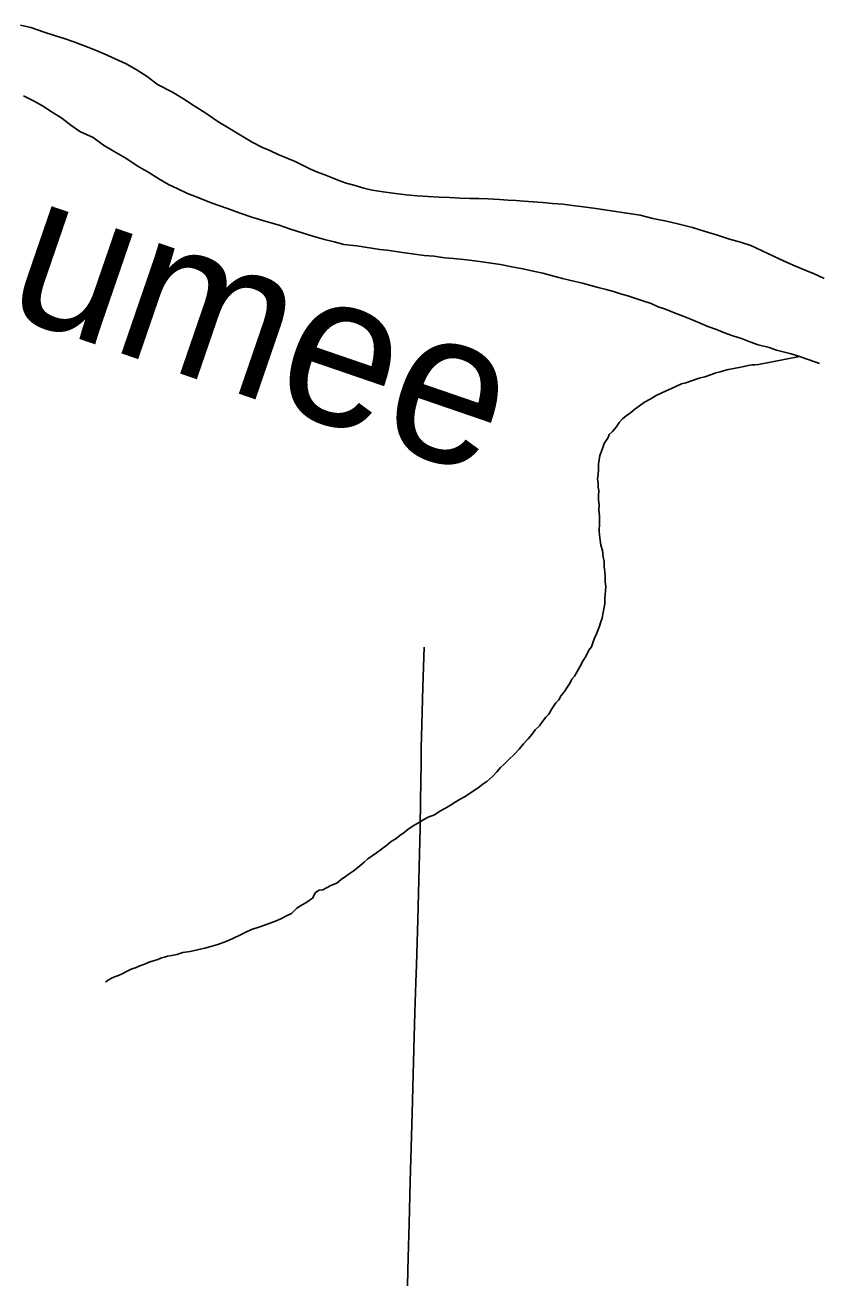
# Model space of a CAD drawing. Extents: x 2.1 to 73.9, y 4 to 26.
# Drawn here: x 44.7541 to 45.0013, y 22.3847 to 22.7756 of the extents above; entities that cross this region are included whole.
import ezdxf

# ---------------------------------------------------------------- set-up
doc = ezdxf.new("R2010")
doc.units = 0
for name, color, linetype in [('GM_X_Major_River', 7, 'Continuous'), ('GM_X_Major_River_Text', 7, 'Continuous'), ('GM_X_Minor_River', 7, 'Continuous'), ('GM_X_Township_Road', 7, 'Continuous')]:
    doc.layers.add(name, color=color, linetype=linetype)

msp = doc.modelspace()

# ---------------------------------------------------------------- linework, layer by layer
at = {"layer": 'GM_X_Major_River'}
for points in [[(45.00321, 22.69656), (45.00019, 22.69794), (44.99736, 22.69913), (44.99433, 22.70031), (44.99169, 22.7015), (44.98924, 22.70268), (44.98036, 22.70681), (44.97714, 22.70781), (44.97374, 22.70881), (44.96995, 22.71001), (44.96617, 22.71121), (44.96219, 22.71241), (44.95802, 22.71343), (44.95405, 22.71444), (44.94987, 22.71527), (44.9459, 22.71628), (44.94172, 22.71692), (44.93622, 22.71777), (44.93205, 22.7184), (44.92825, 22.71884), (44.92483, 22.71928), (44.9218, 22.71971), (44.91857, 22.71995), (44.91553, 22.72019), (44.91249, 22.72042), (44.90964, 22.72066), (44.90717, 22.72089), (44.9047, 22.72093), (44.90204, 22.72116), (44.89843, 22.72141), (44.89558, 22.72145), (44.89273, 22.7215), (44.88968, 22.72155), (44.88646, 22.72179), (44.88322, 22.72184), (44.8798, 22.72208), (44.87638, 22.72233), (44.87296, 22.72257), (44.86955, 22.72301), (44.86651, 22.72343), (44.86234, 22.72407), (44.85968, 22.72468), (44.85703, 22.72548), (44.85419, 22.72629), (44.85192, 22.72709), (44.84966, 22.72807), (44.84758, 22.72886), (44.84531, 22.72966), (44.84304, 22.73065), (44.84059, 22.73183), (44.83832, 22.733), (44.83606, 22.73399), (44.83303, 22.73518), (44.83058, 22.73636), (44.82793, 22.73754), (44.82492, 22.7391), (44.81418, 22.74554), (44.81041, 22.74807), (44.80684, 22.75041), (44.80345, 22.75255), (44.80006, 22.7547), (44.79534, 22.75705), (44.79215, 22.75957), (44.78876, 22.76172), (44.78555, 22.76348), (44.78215, 22.76505), (44.77875, 22.76663), (44.77554, 22.76801), (44.77233, 22.7692), (44.7693, 22.77039), (44.76628, 22.77139), (44.76325, 22.77238), (44.76003, 22.77339), (44.75587, 22.77478), (44.75265, 22.77559)], [(44.75265, 22.77559), (44.75587, 22.77478), (44.76003, 22.77339), (44.76325, 22.77238), (44.76628, 22.77139), (44.7693, 22.77039), (44.77233, 22.7692), (44.77554, 22.76801), (44.77875, 22.76663), (44.78215, 22.76505), (44.78555, 22.76348), (44.78876, 22.76172), (44.79215, 22.75957), (44.79534, 22.75705), (44.80006, 22.7547), (44.80345, 22.75255), (44.80684, 22.75041), (44.81041, 22.74807), (44.81418, 22.74554), (44.82492, 22.7391), (44.82793, 22.73754), (44.83058, 22.73636), (44.83303, 22.73518), (44.83606, 22.73399), (44.83832, 22.733), (44.84059, 22.73183), (44.84304, 22.73065), (44.84531, 22.72966), (44.84758, 22.72886), (44.84966, 22.72807), (44.85192, 22.72709), (44.85419, 22.72629), (44.85703, 22.72548), (44.85968, 22.72468), (44.86234, 22.72407), (44.86651, 22.72343), (44.86955, 22.72301), (44.87296, 22.72257), (44.87638, 22.72233), (44.8798, 22.72208), (44.88322, 22.72184), (44.88646, 22.72179), (44.88968, 22.72155), (44.89273, 22.7215), (44.89558, 22.72145), (44.89843, 22.72141), (44.90204, 22.72116), (44.9047, 22.72093), (44.90717, 22.72089), (44.90964, 22.72066), (44.91249, 22.72042), (44.91553, 22.72019), (44.91857, 22.71995), (44.9218, 22.71971), (44.92483, 22.71928), (44.92825, 22.71884), (44.93205, 22.7184), (44.93622, 22.71777), (44.94172, 22.71692), (44.9459, 22.71628), (44.94987, 22.71527), (44.95405, 22.71444), (44.95802, 22.71343), (44.96219, 22.71241), (44.96617, 22.71121), (44.96995, 22.71001), (44.97374, 22.70881), (44.97714, 22.70781), (44.98036, 22.70681), (44.98924, 22.70268), (44.99169, 22.7015), (44.99433, 22.70031), (44.99736, 22.69913), (45.00019, 22.69794), (45.00321, 22.69656)], [(44.75363, 22.75354), (44.75665, 22.75197), (44.75948, 22.7504), (44.76249, 22.74846), (44.76551, 22.74651), (44.76832, 22.74437), (44.77115, 22.74243), (44.7753, 22.74046), (44.7785, 22.73813), (44.78189, 22.73618), (44.78547, 22.73403), (44.78905, 22.73169), (44.79263, 22.72955), (44.79583, 22.7276), (44.79884, 22.72584), (44.80167, 22.72446), (44.80469, 22.72308), (44.80829, 22.7217), (44.81207, 22.72012), (44.81717, 22.71833), (44.82114, 22.71693), (44.82512, 22.71554), (44.82928, 22.71433), (44.83326, 22.71313), (44.83685, 22.71193), (44.84045, 22.71074), (44.84385, 22.70973), (44.84745, 22.70873), (44.85048, 22.70792), (44.85351, 22.70711)], [(44.85351, 22.70711), (44.85048, 22.70792), (44.84745, 22.70873), (44.84385, 22.70973), (44.84045, 22.71074), (44.83685, 22.71193), (44.83326, 22.71313), (44.82928, 22.71433), (44.82512, 22.71554), (44.82114, 22.71693), (44.81717, 22.71833), (44.81207, 22.72012), (44.80829, 22.7217), (44.80469, 22.72308), (44.80167, 22.72446), (44.79884, 22.72584), (44.79583, 22.7276), (44.79263, 22.72955), (44.78905, 22.73169), (44.78547, 22.73403), (44.78189, 22.73618), (44.7785, 22.73813), (44.7753, 22.74046), (44.77115, 22.74243), (44.76832, 22.74437), (44.76551, 22.74651), (44.76249, 22.74846), (44.75948, 22.7504), (44.75665, 22.75197), (44.75363, 22.75354)], [(44.85351, 22.70711), (44.8575, 22.70667), (44.86471, 22.7056), (44.86699, 22.70537), (44.86964, 22.70495), (44.87249, 22.70453), (44.87553, 22.7041), (44.87856, 22.70367), (44.8816, 22.70343), (44.88483, 22.703), (44.88768, 22.70277), (44.89185, 22.70232), (44.89508, 22.70189), (44.89869, 22.70145), (44.90229, 22.70083), (44.90589, 22.7002), (44.90931, 22.69957), (44.91253, 22.69876), (44.91556, 22.69814), (44.91859, 22.69734), (44.92162, 22.69653), (44.92428, 22.69592), (44.92788, 22.6951), (44.93053, 22.6943), (44.9328, 22.69369), (44.93526, 22.69308), (44.93753, 22.69248), (44.9398, 22.69168), (44.94208, 22.69107), (44.94454, 22.69027), (44.947, 22.68948), (44.94927, 22.68868), (44.95153, 22.68769), (44.9538, 22.6869), (44.95683, 22.68571), (44.95928, 22.68472), (44.96193, 22.68373), (44.96458, 22.68255), (44.96703, 22.68156), (44.96968, 22.68056), (44.97214, 22.67958), (44.97478, 22.67858), (44.97743, 22.67778), (44.98008, 22.67679), (44.98273, 22.6758), (44.98614, 22.67498), (44.98841, 22.67419), (44.99049, 22.67358), (44.99295, 22.67298), (44.9956, 22.67217), (44.99863, 22.67118), (45.00184, 22.66998)], [(45.00184, 22.66998), (44.99863, 22.67118), (44.9956, 22.67217), (44.99295, 22.67298), (44.99049, 22.67358), (44.98841, 22.67419), (44.98614, 22.67498), (44.98273, 22.6758), (44.98008, 22.67679), (44.97743, 22.67778), (44.97478, 22.67858), (44.97214, 22.67958), (44.96968, 22.68056), (44.96703, 22.68156), (44.96458, 22.68255), (44.96193, 22.68373), (44.95928, 22.68472), (44.95683, 22.68571), (44.9538, 22.6869), (44.95153, 22.68769), (44.94927, 22.68868), (44.947, 22.68948), (44.94454, 22.69027), (44.94208, 22.69107), (44.9398, 22.69168), (44.93753, 22.69248), (44.93526, 22.69308), (44.9328, 22.69369), (44.93053, 22.6943), (44.92788, 22.6951), (44.92428, 22.69592), (44.92162, 22.69653), (44.91859, 22.69734), (44.91556, 22.69814), (44.91253, 22.69876), (44.90931, 22.69957), (44.90589, 22.7002), (44.90229, 22.70083), (44.89869, 22.70145), (44.89508, 22.70189), (44.89185, 22.70232), (44.88768, 22.70277), (44.88483, 22.703), (44.8816, 22.70343), (44.87856, 22.70367), (44.87553, 22.7041), (44.87249, 22.70453), (44.86964, 22.70495), (44.86699, 22.70537), (44.86471, 22.7056), (44.8575, 22.70667), (44.85351, 22.70711)]]:
    msp.add_lwpolyline(points, dxfattribs=at)
at = {"layer": 'GM_X_Minor_River'}
for points in [[(44.9956, 22.67217), (44.98282, 22.66972), (44.98168, 22.66954), (44.98073, 22.66956), (44.97958, 22.66939), (44.97825, 22.66903), (44.97729, 22.66885), (44.97558, 22.6685), (44.97462, 22.66833), (44.97329, 22.66816), (44.97214, 22.6678), (44.9708, 22.66744), (44.96947, 22.66708), (44.96813, 22.66653), (44.96602, 22.6658), (44.96431, 22.66545), (44.9601, 22.664), (44.95876, 22.66364), (44.95723, 22.6629), (44.9557, 22.66217), (44.95397, 22.66143), (44.95244, 22.6607), (44.95091, 22.65996), (44.94899, 22.65885), (44.94726, 22.65793), (44.94572, 22.65681), (44.94418, 22.6557), (44.94283, 22.65458), (44.94149, 22.65365), (44.94033, 22.65272), (44.93936, 22.65159), (44.93839, 22.65009), (44.93723, 22.64878), (44.93626, 22.64784), (44.93587, 22.6469), (44.9347, 22.64502), (44.9343, 22.64407), (44.9337, 22.64237), (44.93331, 22.64124), (44.93309, 22.63991), (44.93288, 22.63859), (44.93286, 22.63688), (44.93283, 22.63536), (44.93262, 22.63403), (44.93279, 22.63251), (44.93277, 22.63137), (44.93294, 22.63023), (44.93292, 22.6289), (44.9329, 22.62738), (44.93306, 22.62585), (44.93304, 22.62433), (44.9332, 22.62243), (44.93317, 22.62015), (44.93313, 22.61768), (44.93328, 22.61559), (44.93363, 22.6133), (44.93417, 22.61159), (44.93433, 22.60968), (44.93469, 22.60816), (44.93466, 22.60664), (44.93483, 22.60493), (44.935, 22.60359), (44.93497, 22.60188), (44.93514, 22.60036), (44.93489, 22.59656), (44.93486, 22.59504), (44.93466, 22.59391), (44.93445, 22.59277), (44.93424, 22.59182), (44.93403, 22.5905), (44.93363, 22.58936), (44.93323, 22.58804), (44.93264, 22.58672), (44.93224, 22.58559), (44.93165, 22.58426), (44.93125, 22.58313), (44.93066, 22.58162), (44.92988, 22.58049), (44.92929, 22.57917), (44.9287, 22.57823), (44.92812, 22.57729), (44.92714, 22.5756), (44.92616, 22.57371), (44.92538, 22.57239), (44.9246, 22.57146), (44.92401, 22.57032), (44.92304, 22.56882), (44.92226, 22.56769), (44.92129, 22.56638), (44.92051, 22.56506), (44.91954, 22.56412), (44.91896, 22.56318), (44.91837, 22.56224), (44.91739, 22.56055), (44.91643, 22.55961), (44.91546, 22.5583), (44.91449, 22.55698), (44.91313, 22.55568), (44.91216, 22.55436), (44.911, 22.55286), (44.90945, 22.55136)], [(44.90945, 22.55136), (44.9081, 22.54968), (44.90655, 22.54799), (44.905, 22.5465), (44.90346, 22.545), (44.9023, 22.54388), (44.90114, 22.54257), (44.89997, 22.54125), (44.89805, 22.53957), (44.89689, 22.53883), (44.89574, 22.5379), (44.89132, 22.53493), (44.88978, 22.53401), (44.88824, 22.53308), (44.88671, 22.53215), (44.88517, 22.53123), (44.88345, 22.53031), (44.88172, 22.52919), (44.8798, 22.52846), (44.87846, 22.52772), (44.87692, 22.5268), (44.87558, 22.52606), (44.87443, 22.52532), (44.87347, 22.52457), (44.87231, 22.52364), (44.87097, 22.52271), (44.86981, 22.52178), (44.86827, 22.52086), (44.86692, 22.51974), (44.86519, 22.51843), (44.86365, 22.51732), (44.86231, 22.51639), (44.86096, 22.51546), (44.8598, 22.51434), (44.85845, 22.51322), (44.8573, 22.51229), (44.85634, 22.51155), (44.85518, 22.5108), (44.85403, 22.50987), (44.85268, 22.50894), (44.85133, 22.50782), (44.84942, 22.50709), (44.84808, 22.50636), (44.84693, 22.5058), (44.84578, 22.50563), (44.84463, 22.50489), (44.84365, 22.5032), (44.84192, 22.50189), (44.84, 22.50078), (44.83885, 22.50004), (44.83711, 22.49836), (44.83558, 22.49762), (44.83423, 22.49689), (44.8327, 22.49615), (44.83098, 22.49561), (44.82907, 22.49488), (44.82696, 22.49415), (44.82467, 22.49343), (44.82294, 22.4925), (44.82103, 22.49159), (44.81911, 22.49066), (44.81701, 22.48975), (44.81414, 22.48865), (44.81203, 22.48812), (44.81013, 22.48758), (44.80783, 22.48704), (44.80554, 22.48651), (44.80326, 22.48617), (44.80135, 22.48563), (44.79982, 22.48527), (44.79849, 22.4851), (44.79753, 22.48474), (44.79657, 22.48456), (44.79542, 22.48401), (44.79409, 22.48365), (44.79294, 22.48329), (44.79179, 22.48274), (44.79083, 22.48237), (44.78988, 22.48201), (44.78854, 22.48146), (44.78739, 22.4811), (44.78547, 22.48018), (44.78451, 22.47962), (44.78317, 22.47907), (44.78222, 22.47871), (44.78126, 22.47834), (44.77973, 22.47742), (44.7792, 22.47691)]]:
    msp.add_lwpolyline(points, dxfattribs=at)
at = {"layer": 'GM_X_Township_Road'}
msp.add_lwpolyline([(44.87298, 22.36931), (44.87357, 22.39106), (44.87383, 22.40163), (44.87416, 22.41468), (44.87473, 22.43612), (44.87531, 22.456), (44.87561, 22.4675), (44.87594, 22.47682), (44.87614, 22.4824), (44.8766, 22.49637), (44.87678, 22.50476), (44.87702, 22.51688), (44.87724, 22.52495), (44.87742, 22.53365), (44.87756, 22.54514), (44.87762, 22.5501), (44.87775, 22.55725), (44.8781, 22.56906), (44.87852, 22.58148)], dxfattribs=at)

# ---------------------------------------------------------------- texts
at = {"layer": 'GM_X_Major_River_Text'}
msp.add_text('Maumee', height=0.047373, rotation=341.0484, dxfattribs=at).set_placement((44.6634, 22.71459))

doc.saveas('drawing.dxf')
